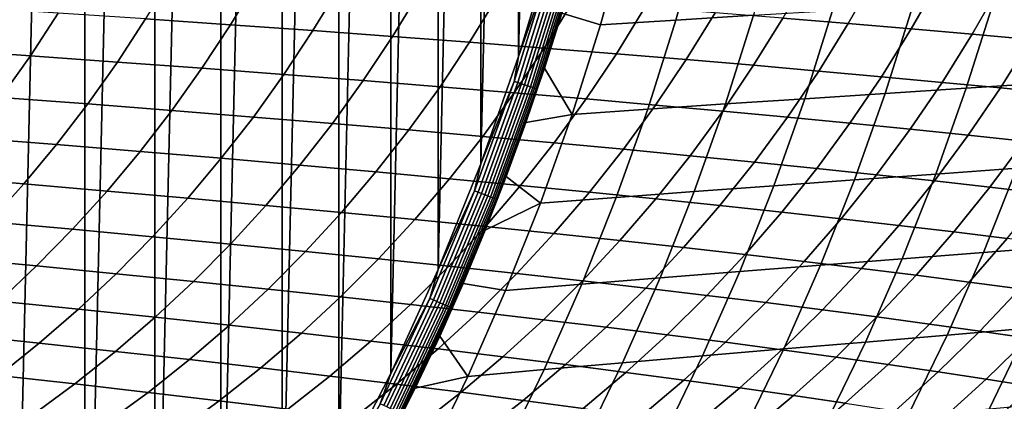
# Model space of a CAD drawing. Header units: metres. Extents: x -240 to 45, y -77 to 27.
# Tile 1030 of 1056: x 20.72 to 31.04, y -11.75 to -7.75. Entities that reach past the tile are written whole.
import ezdxf

# ---------------------------------------------------------------- set-up
doc = ezdxf.new("R2010")
doc.units = ezdxf.units.M
doc.layers.add('solid_102011X2', color=7, linetype='CONTINUOUS')

msp = doc.modelspace()

# ---------------------------------------------------------------- linework, layer by layer
at = {"layer": 'solid_102011X2'}
for points in [[(20.620756, 17.465931), (21.401747, 16.53618), (20.621334, -17.465282)], [(21.401747, 16.53618), (21.402327, -16.535473), (20.621334, -17.465282)], [(21.401747, 16.53618), (22.138073, 15.574888), (21.402327, -16.535473)], [(22.138073, 15.574888), (22.138628, -15.574142), (21.402327, -16.535473)], [(22.138073, 15.574888), (22.828348, 14.584322), (22.138628, -15.574142)], [(22.828348, 14.584322), (22.828876, -14.583531), (22.138628, -15.574142)], [(22.828348, 14.584322), (23.471294, 13.566685), (22.828876, -14.583531)], [(23.471294, 13.566685), (23.471817, -13.565813), (22.828876, -14.583531)], [(23.471294, 13.566685), (24.066109, 12.523944), (23.471817, -13.565813)], [(24.066109, 12.523944), (24.066639, -12.522955), (23.471817, -13.565813)], [(24.066109, 12.523944), (24.612154, 11.457838), (24.066639, -12.522955)], [(24.612154, 11.457838), (24.61269, -11.456711), (24.066639, -12.522955)], [(24.612154, 11.457838), (25.108778, 10.369945), (24.61269, -11.456711)], [(25.108778, 10.369945), (25.109303, -10.368688), (24.61269, -11.456711)], [(25.108778, 10.369945), (25.555216, 9.261923), (25.109303, -10.368688)], [(25.555216, 9.261923), (25.555704, -9.260576), (25.109303, -10.368688)], [(25.555216, 9.261923), (25.950634, 8.135946), (25.555704, -9.260576)], [(25.950634, 8.135946), (25.951067, -8.134581), (25.555704, -9.260576)], [(25.950634, 8.135946), (26.294258, 6.995009), (25.951067, -8.134581)], [(26.294258, 6.995009), (26.294624, -6.993692), (25.951067, -8.134581)], [(27.862223, -6.807835, 6.728086), (27.600542, -7.75366, 6.789247), (26.809311, -7.803114, 2.657744), (27.072855, -6.851249, 2.597202)], [(28.673664, -6.764499, 10.888106), (28.413771, -7.704299, 10.949556), (27.600542, -7.75366, 6.789247), (27.862223, -6.807835, 6.728086)], [(27.072855, -6.851249, 2.597202), (26.809311, -7.803114, 2.657744), (26.403351, -7.682413, 0.248383), (26.570997, -7.104279, 0.247974)], [(26.269245, -7.231631, 0.002684), (25.951067, -8.134581), (26.294624, -6.993692)], [(22.319736, -7.277997, 304.152496), (22.041393, -7.741833, 304.041901), (22.931145, -7.80337, 301.998932), (23.213078, -7.335847, 302.106903)], [(25.906303, -8.396889, 0.002684), (25.951067, -8.134581), (26.269245, -7.231631, 0.002684)], [(25.906303, -8.396889, 0.002684), (26.269245, -7.231631, 0.002684), (26.307467, -7.242579, 0.010808), (25.943977, -8.409597, 0.010808)], [(25.943977, -8.409597, 0.010808), (26.307467, -7.242579, 0.010808), (26.344284, -7.253124, 0.024224), (25.980267, -8.421839, 0.024224)], [(25.980267, -8.421839, 0.024224), (26.344284, -7.253124, 0.024224), (26.379025, -7.263075, 0.042687), (26.014509, -8.43339, 0.042687)], [(26.014509, -8.43339, 0.042687), (26.379025, -7.263075, 0.042687), (26.411053, -7.272248, 0.065859), (26.046076, -8.444038, 0.065859)], [(26.046076, -8.444038, 0.065859), (26.411053, -7.272248, 0.065859), (26.439779, -7.280476, 0.093315), (26.074392, -8.45359, 0.093315)], [(26.074392, -8.45359, 0.093315), (26.439779, -7.280476, 0.093315), (26.464684, -7.287609, 0.124553), (26.098938, -8.46187, 0.124553)], [(26.098938, -8.46187, 0.124553), (26.464684, -7.287609, 0.124553), (26.485306, -7.293516, 0.159003), (26.119265, -8.468727, 0.159003)], [(26.119265, -8.468727, 0.159003), (26.485306, -7.293516, 0.159003), (26.501268, -7.298088, 0.196032), (26.134998, -8.474035, 0.196032)], [(26.134998, -8.474035, 0.196032), (26.501268, -7.298088, 0.196032), (26.512283, -7.301242, 0.234964), (26.145855, -8.477697, 0.234964)], [(26.145855, -8.477697, 0.234964), (26.512283, -7.301242, 0.234964), (26.222546, -8.256964, 0.248842)], [(26.512283, -7.301242, 0.234964), (26.403351, -7.682413, 0.248383), (26.222546, -8.256964, 0.248842)], [(29.006907, -7.230338, 287.680267), (28.720661, -7.735259, 287.59668), (29.406065, -7.791445, 285.500031), (29.695217, -7.282857, 285.581055)], [(29.695217, -7.282857, 285.581055), (29.406065, -7.791445, 285.500031), (30.067417, -7.847394, 283.398376), (30.359421, -7.335153, 283.476837)], [(23.213078, -7.335847, 302.106903), (22.931145, -7.80337, 301.998932), (23.793465, -7.86471, 299.948578), (24.078928, -7.393513, 300.053925)], [(24.078928, -7.393513, 300.053925), (23.793465, -7.86471, 299.948578), (24.628784, -7.925848, 297.891144), (24.917711, -7.450987, 297.993805)], [(30.359421, -7.335153, 283.476837), (30.067417, -7.847394, 283.398376), (30.705156, -7.903097, 281.292023), (30.999958, -7.387221, 281.36795)], [(30.999958, -7.387221, 281.36795), (30.705156, -7.903097, 281.292023), (31.319717, -7.958549, 279.181335), (31.617262, -7.439053, 279.25473)], [(24.917711, -7.450987, 297.993805), (24.628784, -7.925848, 297.891144), (25.437531, -7.986775, 295.826904), (25.72986, -7.508265, 295.92688)], [(25.72986, -7.508265, 295.92688), (25.437531, -7.986775, 295.826904), (26.220129, -8.047484, 293.756104), (26.515802, -7.565337, 293.853394)], [(31.781137, -7.507931, 27.887833), (31.494825, -8.413509, 27.954935), (30.644909, -8.468315, 23.675983), (30.932898, -7.556849, 23.607777)], [(20.177893, -7.618199, 308.104523), (19.890385, -8.062858, 307.981659), (20.832335, -8.128378, 305.957062), (21.123785, -7.680107, 306.077179)], [(26.515802, -7.565337, 293.853394), (26.220129, -8.047484, 293.756104), (26.977011, -8.107969, 291.679108), (27.275963, -7.622198, 291.773682)], [(27.275963, -7.622198, 291.773682), (26.977011, -8.107969, 291.679108), (27.708599, -8.168222, 289.596161), (28.010773, -7.678841, 289.688019)], [(30.085278, -7.605887, 19.35832), (29.795528, -8.523259, 19.42728), (28.95219, -8.578334, 15.208443), (29.243792, -7.65504, 15.13908)], [(30.932898, -7.556849, 23.607777), (30.644909, -8.468315, 23.675983), (29.795528, -8.523259, 19.42728), (30.085278, -7.605887, 19.35832)], [(21.123785, -7.680107, 306.077179), (20.832335, -8.128378, 305.957062), (21.746067, -8.193707, 303.92453), (22.041393, -7.741833, 304.041901)], [(22.041393, -7.741833, 304.041901), (21.746067, -8.193707, 303.92453), (22.632008, -8.258836, 301.884369), (22.931145, -7.80337, 301.998932)], [(26.511633, -8.744281, 2.726128), (26.222546, -8.256964, 0.248842), (26.403351, -7.682413, 0.248383), (26.809311, -7.803114, 2.657744)], [(28.413771, -7.704299, 10.949556), (28.120232, -8.633533, 11.018961), (27.304977, -8.688851, 6.858327), (27.600542, -7.75366, 6.789247)], [(28.010773, -7.678841, 289.688019), (27.708599, -8.168222, 289.596161), (28.415329, -8.228235, 287.507538), (28.720661, -7.735259, 287.59668)], [(29.243792, -7.65504, 15.13908), (28.95219, -8.578334, 15.208443), (28.120232, -8.633533, 11.018961), (28.413771, -7.704299, 10.949556)], [(28.720661, -7.735259, 287.59668), (28.415329, -8.228235, 287.507538), (29.097631, -8.288003, 285.413605), (29.406065, -7.791445, 285.500031)], [(22.931145, -7.80337, 301.998932), (22.632008, -8.258836, 301.884369), (23.490587, -8.323757, 299.836823), (23.793465, -7.86471, 299.948578)], [(27.600542, -7.75366, 6.789247), (27.304977, -8.688851, 6.858327), (26.511633, -8.744281, 2.726128), (26.809311, -7.803114, 2.657744)], [(29.406065, -7.791445, 285.500031), (29.097631, -8.288003, 285.413605), (29.755941, -8.347517, 283.314667), (30.067417, -7.847394, 283.398376)], [(23.793465, -7.86471, 299.948578), (23.490587, -8.323757, 299.836823), (24.322229, -8.388463, 297.782227), (24.628784, -7.925848, 297.891144)], [(24.628784, -7.925848, 297.891144), (24.322229, -8.388463, 297.782227), (25.127365, -8.452946, 295.720825), (25.437531, -7.986775, 295.826904)], [(30.067417, -7.847394, 283.398376), (29.755941, -8.347517, 283.314667), (30.390697, -8.40677, 281.211029), (30.705156, -7.903097, 281.292023)], [(30.705156, -7.903097, 281.292023), (30.390697, -8.40677, 281.211029), (31.002333, -8.465755, 279.103058), (31.319717, -7.958549, 279.181335)], [(25.437531, -7.986775, 295.826904), (25.127365, -8.452946, 295.720825), (25.906418, -8.517199, 293.652893), (26.220129, -8.047484, 293.756104)], [(26.220129, -8.047484, 293.756104), (25.906418, -8.517199, 293.652893), (26.659819, -8.581214, 291.578766), (26.977011, -8.107969, 291.679108)], [(31.319717, -7.958549, 279.181335), (31.002333, -8.465755, 279.103058), (31.591284, -8.524466, 276.991058), (31.911537, -8.013742, 277.06665)], [(19.890385, -8.062858, 307.981659), (19.586803, -8.495069, 307.851929), (20.524588, -8.564101, 305.830231), (20.832335, -8.128378, 305.957062)], [(20.832335, -8.128378, 305.957062), (20.524588, -8.564101, 305.830231), (21.434227, -8.632932, 303.800629), (21.746067, -8.193707, 303.92453)], [(25.906303, -8.396889, 0.002684), (25.555704, -9.260576), (25.951067, -8.134581)], [(26.977011, -8.107969, 291.679108), (26.659819, -8.581214, 291.578766), (27.387991, -8.644983, 289.498688), (27.708599, -8.168222, 289.596161)], [(21.746067, -8.193707, 303.92453), (21.434227, -8.632932, 303.800629), (22.316147, -8.701552, 301.763428), (22.632008, -8.258836, 301.884369)], [(26.145855, -8.477697, 0.234964), (26.222546, -8.256964, 0.248842), (26.511633, -8.744281, 2.726128), (26.028641, -8.827637, 0.249343)], [(27.708599, -8.168222, 289.596161), (27.387991, -8.644983, 289.498688), (28.091368, -8.7085, 287.412964), (28.415329, -8.228235, 287.507538)], [(28.415329, -8.228235, 287.507538), (28.091368, -8.7085, 287.412964), (28.77038, -8.771755, 285.321899), (29.097631, -8.288003, 285.413605)], [(22.632008, -8.258836, 301.884369), (22.316147, -8.701552, 301.763428), (23.170774, -8.769954, 299.718842), (23.490587, -8.323757, 299.836823)], [(23.490587, -8.323757, 299.836823), (23.170774, -8.769954, 299.718842), (23.998535, -8.838128, 297.667236), (24.322229, -8.388463, 297.782227)], [(29.097631, -8.288003, 285.413605), (28.77038, -8.771755, 285.321899), (29.425463, -8.834743, 283.225861), (29.755941, -8.347517, 283.314667)], [(29.755941, -8.347517, 283.314667), (29.425463, -8.834743, 283.225861), (30.057055, -8.897454, 281.125122), (30.390697, -8.40677, 281.211029)], [(24.322229, -8.388463, 297.782227), (23.998535, -8.838128, 297.667236), (24.799856, -8.906068, 295.608826), (25.127365, -8.452946, 295.720825)], [(25.127365, -8.452946, 295.720825), (24.799856, -8.906068, 295.608826), (25.575167, -8.973764, 293.543945), (25.906418, -8.517199, 293.652893)], [(25.490019, -9.544018, 0.002684), (25.555704, -9.260576), (25.906303, -8.396889, 0.002684)], [(25.490019, -9.544018, 0.002684), (25.906303, -8.396889, 0.002684), (25.943977, -8.409597, 0.010808), (25.527065, -9.558455, 0.010808)], [(25.527065, -9.558455, 0.010808), (25.943977, -8.409597, 0.010808), (25.980267, -8.421839, 0.024224), (25.562752, -9.572362, 0.024224)], [(25.562752, -9.572362, 0.024224), (25.980267, -8.421839, 0.024224), (26.014509, -8.43339, 0.042687), (25.596424, -9.585484, 0.042687)], [(25.596424, -9.585484, 0.042687), (26.014509, -8.43339, 0.042687), (26.046076, -8.444038, 0.065859), (25.627468, -9.597581, 0.065859)], [(25.627468, -9.597581, 0.065859), (26.046076, -8.444038, 0.065859), (26.074392, -8.45359, 0.093315), (25.655313, -9.608432, 0.093315)], [(25.655313, -9.608432, 0.093315), (26.074392, -8.45359, 0.093315), (26.098938, -8.46187, 0.124553), (25.679451, -9.617838, 0.124553)], [(25.679451, -9.617838, 0.124553), (26.098938, -8.46187, 0.124553), (26.119265, -8.468727, 0.159003), (25.699438, -9.625627, 0.159003)], [(30.390697, -8.40677, 281.211029), (30.057055, -8.897454, 281.125122), (30.665585, -8.959882, 279.02002), (31.002333, -8.465755, 279.103058)], [(31.494825, -8.413509, 27.954935), (31.176069, -9.307554, 28.029642), (30.324272, -9.368167, 23.751921), (30.644909, -8.468315, 23.675983)], [(20.524588, -8.564101, 305.830231), (20.201021, -8.9866, 305.696899), (21.106358, -9.058826, 303.670349), (21.434227, -8.632932, 303.800629)], [(25.906418, -8.517199, 293.652893), (25.575167, -8.973764, 293.543945), (26.324892, -9.041211, 291.472839), (26.659819, -8.581214, 291.578766)], [(25.699438, -9.625627, 0.159003), (26.119265, -8.468727, 0.159003), (26.134998, -8.474035, 0.196032), (25.714912, -9.631657, 0.196032)], [(25.714912, -9.631657, 0.196032), (26.134998, -8.474035, 0.196032), (26.145855, -8.477697, 0.234964), (25.725588, -9.635817, 0.234964)], [(25.725588, -9.635817, 0.234964), (26.145855, -8.477697, 0.234964), (25.821695, -9.394133, 0.249886)], [(26.145855, -8.477697, 0.234964), (26.028641, -8.827637, 0.249343), (25.821695, -9.394133, 0.249886)], [(29.795528, -8.523259, 19.42728), (29.472914, -9.428936, 19.504063), (28.627502, -9.489854, 15.285676), (28.95219, -8.578334, 15.208443)], [(30.644909, -8.468315, 23.675983), (30.324272, -9.368167, 23.751921), (29.472914, -9.428936, 19.504063), (29.795528, -8.523259, 19.42728)], [(31.002333, -8.465755, 279.103058), (30.665585, -8.959882, 279.02002), (31.251493, -9.022018, 276.910889), (31.591284, -8.524466, 276.991058)], [(21.434227, -8.632932, 303.800629), (21.106358, -9.058826, 303.670349), (21.984049, -9.130832, 301.63623), (22.316147, -8.701552, 301.763428)], [(26.659819, -8.581214, 291.578766), (26.324892, -9.041211, 291.472839), (27.049458, -9.108398, 289.395782), (27.387991, -8.644983, 289.498688)], [(28.120232, -8.633533, 11.018961), (27.793373, -9.550916, 11.096244), (26.975851, -9.612115, 6.935252), (27.304977, -8.688851, 6.858327)], [(27.387991, -8.644983, 289.498688), (27.049458, -9.108398, 289.395782), (27.749292, -9.175319, 287.31311), (28.091368, -8.7085, 287.412964)], [(28.95219, -8.578334, 15.208443), (28.627502, -9.489854, 15.285676), (27.793373, -9.550916, 11.096244), (28.120232, -8.633533, 11.018961)], [(22.316147, -8.701552, 301.763428), (21.984049, -9.130832, 301.63623), (22.83452, -9.202607, 299.594788), (23.170774, -8.769954, 299.718842)], [(23.170774, -8.769954, 299.718842), (22.83452, -9.202607, 299.594788), (23.658199, -9.274145, 297.546326), (23.998535, -8.838128, 297.667236)], [(26.511633, -8.744281, 2.726128), (26.180147, -9.673445, 2.802279), (25.821695, -9.394133, 0.249886), (26.028641, -8.827637, 0.249343)], [(27.304977, -8.688851, 6.858327), (26.975851, -9.612115, 6.935252), (26.180147, -9.673445, 2.802279), (26.511633, -8.744281, 2.726128)], [(28.091368, -8.7085, 287.412964), (27.749292, -9.175319, 287.31311), (28.424831, -9.241965, 285.225098), (28.77038, -8.771755, 285.321899)], [(28.77038, -8.771755, 285.321899), (28.424831, -9.241965, 285.225098), (29.076508, -9.308329, 283.132111), (29.425463, -8.834743, 283.225861)], [(23.998535, -8.838128, 297.667236), (23.658199, -9.274145, 297.546326), (24.455513, -9.345436, 295.491058), (24.799856, -8.906068, 295.608826)], [(29.425463, -8.834743, 283.225861), (29.076508, -9.308329, 283.132111), (29.704756, -9.374401, 281.034393), (30.057055, -8.897454, 281.125122)], [(24.799856, -8.906068, 295.608826), (24.455513, -9.345436, 295.491058), (25.226887, -9.416473, 293.429352), (25.575167, -8.973764, 293.543945)], [(25.575167, -8.973764, 293.543945), (25.226887, -9.416473, 293.429352), (25.972748, -9.487247, 291.36142), (26.324892, -9.041211, 291.472839)], [(30.057055, -8.897454, 281.125122), (29.704756, -9.374401, 281.034393), (30.310011, -9.440176, 278.932343), (30.665585, -8.959882, 279.02002)], [(30.665585, -8.959882, 279.02002), (30.310011, -9.440176, 278.932343), (30.892704, -9.505643, 276.826233), (31.251493, -9.022018, 276.910889)], [(20.201021, -8.9866, 305.696899), (19.862125, -9.395214, 305.55722), (20.762953, -9.470725, 303.533905), (21.106358, -9.058826, 303.670349)], [(21.106358, -9.058826, 303.670349), (20.762953, -9.470725, 303.533905), (21.636215, -9.546004, 301.503021), (21.984049, -9.130832, 301.63623)], [(26.324892, -9.041211, 291.472839), (25.972748, -9.487247, 291.36142), (26.69352, -9.557749, 289.287598), (27.049458, -9.108398, 289.395782)], [(31.251493, -9.022018, 276.910889), (30.892704, -9.505643, 276.826233), (31.453272, -9.570796, 274.7164), (31.815212, -9.083858, 274.798035)], [(21.984049, -9.130832, 301.63623), (21.636215, -9.546004, 301.503021), (22.482336, -9.621043, 299.464844), (22.83452, -9.202607, 299.594788)], [(27.049458, -9.108398, 289.395782), (26.69352, -9.557749, 289.287598), (27.389633, -9.627971, 287.208099), (27.749292, -9.175319, 287.31311)], [(27.749292, -9.175319, 287.31311), (27.389633, -9.627971, 287.208099), (28.061522, -9.697905, 285.123322), (28.424831, -9.241965, 285.225098)], [(22.83452, -9.202607, 299.594788), (22.482336, -9.621043, 299.464844), (23.301741, -9.695834, 297.419678), (23.658199, -9.274145, 297.546326)], [(23.658199, -9.274145, 297.546326), (23.301741, -9.695834, 297.419678), (24.094856, -9.770367, 295.367737), (24.455513, -9.345436, 295.491058)], [(25.490019, -9.544018, 0.002684), (25.109303, -10.368688), (25.555704, -9.260576)], [(28.424831, -9.241965, 285.225098), (28.061522, -9.697905, 285.123322), (28.709614, -9.767541, 283.033508), (29.076508, -9.308329, 283.132111)], [(32.022575, -9.247103, 32.337475), (31.673811, -10.122704, 32.417915), (30.825327, -10.188857, 28.111847), (31.176069, -9.307554, 28.029642)], [(24.455513, -9.345436, 295.491058), (24.094856, -9.770367, 295.367737), (24.862106, -9.844633, 293.309326), (25.226887, -9.416473, 293.429352)], [(29.076508, -9.308329, 283.132111), (28.709614, -9.767541, 283.033508), (29.334349, -9.836873, 280.939026), (29.704756, -9.374401, 281.034393)], [(30.324272, -9.368167, 23.751921), (29.971449, -10.255189, 23.83548), (29.117907, -10.321696, 19.588556), (29.472914, -9.428936, 19.504063)], [(29.704756, -9.374401, 281.034393), (29.334349, -9.836873, 280.939026), (29.936155, -9.905892, 278.840149), (30.310011, -9.440176, 278.932343)], [(31.176069, -9.307554, 28.029642), (30.825327, -10.188857, 28.111847), (29.971449, -10.255189, 23.83548), (30.324272, -9.368167, 23.751921)], [(19.862125, -9.395214, 305.55722), (19.508429, -9.789325, 305.411469), (20.404552, -9.868003, 303.39151), (20.762953, -9.470725, 303.533905)], [(20.762953, -9.470725, 303.533905), (20.404552, -9.868003, 303.39151), (21.273191, -9.94644, 301.364014), (21.636215, -9.546004, 301.503021)], [(25.226887, -9.416473, 293.429352), (24.862106, -9.844633, 293.309326), (25.60392, -9.918624, 291.244751), (25.972748, -9.487247, 291.36142)], [(25.725588, -9.635817, 0.234964), (25.821695, -9.394133, 0.249886), (26.180147, -9.673445, 2.802279), (25.601816, -9.956137, 0.250476)], [(25.972748, -9.487247, 291.36142), (25.60392, -9.918624, 291.244751), (26.320719, -9.992332, 289.174255), (26.69352, -9.557749, 289.287598)], [(28.627502, -9.489854, 15.285676), (28.270203, -10.388372, 15.370667), (27.433676, -10.455212, 11.181292), (27.793373, -9.550916, 11.096244)], [(29.472914, -9.428936, 19.504063), (29.117907, -10.321696, 19.588556), (28.270203, -10.388372, 15.370667), (28.627502, -9.489854, 15.285676)], [(30.310011, -9.440176, 278.932343), (29.936155, -9.905892, 278.840149), (30.515471, -9.974588, 276.737213), (30.892704, -9.505643, 276.826233)], [(21.636215, -9.546004, 301.503021), (21.273191, -9.94644, 301.364014), (22.114771, -10.024627, 299.329254), (22.482336, -9.621043, 299.464844)], [(25.021227, -10.670626, 0.002684), (25.109303, -10.368688), (25.490019, -9.544018, 0.002684)], [(25.021227, -10.670626, 0.002684), (25.490019, -9.544018, 0.002684), (25.527065, -9.558455, 0.010808), (25.057573, -10.686752, 0.010808)], [(25.057573, -10.686752, 0.010808), (25.527065, -9.558455, 0.010808), (25.562752, -9.572362, 0.024224), (25.092583, -10.702286, 0.024224)], [(25.092583, -10.702286, 0.024224), (25.562752, -9.572362, 0.024224), (25.596424, -9.585484, 0.042687), (25.125618, -10.716944, 0.042687)], [(25.125618, -10.716944, 0.042687), (25.596424, -9.585484, 0.042687), (25.627468, -9.597581, 0.065859), (25.156073, -10.730456, 0.065859)], [(25.156073, -10.730456, 0.065859), (25.627468, -9.597581, 0.065859), (25.655313, -9.608432, 0.093315), (25.183392, -10.742577, 0.093315)], [(26.69352, -9.557749, 289.287598), (26.320719, -9.992332, 289.174255), (27.012934, -10.065746, 287.098145), (27.389633, -9.627971, 287.208099)], [(27.793373, -9.550916, 11.096244), (27.433676, -10.455212, 11.181292), (26.613651, -10.522209, 7.019907), (26.975851, -9.612115, 6.935252)], [(30.892704, -9.505643, 276.826233), (30.515471, -9.974588, 276.737213), (31.072725, -10.042955, 274.630554), (31.453272, -9.570796, 274.7164)], [(22.482336, -9.621043, 299.464844), (22.114771, -10.024627, 299.329254), (22.929714, -10.102554, 297.287506), (23.301741, -9.695834, 297.419678)], [(23.301741, -9.695834, 297.419678), (22.929714, -10.102554, 297.287506), (23.718449, -10.180213, 295.239014), (24.094856, -9.770367, 295.367737)], [(25.183392, -10.742577, 0.093315), (25.655313, -9.608432, 0.093315), (25.679451, -9.617838, 0.124553), (25.207071, -10.753083, 0.124553)], [(25.207071, -10.753083, 0.124553), (25.679451, -9.617838, 0.124553), (25.699438, -9.625627, 0.159003), (25.226681, -10.761784, 0.159003)], [(25.226681, -10.761784, 0.159003), (25.699438, -9.625627, 0.159003), (25.714912, -9.631657, 0.196032), (25.241861, -10.768519, 0.196032)], [(25.241861, -10.768519, 0.196032), (25.714912, -9.631657, 0.196032), (25.725588, -9.635817, 0.234964), (25.252335, -10.773166, 0.234964)], [(25.252335, -10.773166, 0.234964), (25.725588, -9.635817, 0.234964), (25.369125, -10.513399, 0.25108)], [(25.725588, -9.635817, 0.234964), (25.601816, -9.956137, 0.250476), (25.369125, -10.513399, 0.25108)], [(26.180147, -9.673445, 2.802279), (25.815344, -10.58936, 2.886083), (25.369125, -10.513399, 0.25108), (25.601816, -9.956137, 0.250476)], [(26.975851, -9.612115, 6.935252), (26.613651, -10.522209, 7.019907), (25.815344, -10.58936, 2.886083), (26.180147, -9.673445, 2.802279)], [(27.389633, -9.627971, 287.208099), (27.012934, -10.065746, 287.098145), (27.680996, -10.13886, 285.016693), (28.061522, -9.697905, 285.123322)], [(28.061522, -9.697905, 285.123322), (27.680996, -10.13886, 285.016693), (28.325338, -10.211662, 282.930237), (28.709614, -9.767541, 283.033508)], [(24.094856, -9.770367, 295.367737), (23.718449, -10.180213, 295.239014), (24.481396, -10.257595, 293.184082), (24.862106, -9.844633, 293.309326)], [(28.709614, -9.767541, 283.033508), (28.325338, -10.211662, 282.930237), (28.946392, -10.284146, 280.839111), (29.334349, -9.836873, 280.939026)], [(20.404552, -9.868003, 303.39151), (20.031706, -10.250041, 303.243378), (20.895536, -10.331514, 301.219421), (21.273191, -9.94644, 301.364014)], [(24.862106, -9.844633, 293.309326), (24.481396, -10.257595, 293.184082), (25.218985, -10.334689, 291.122986), (25.60392, -9.918624, 291.244751)], [(29.334349, -9.836873, 280.939026), (28.946392, -10.284146, 280.839111), (29.54459, -10.356303, 278.743591), (29.936155, -9.905892, 278.840149)], [(29.936155, -9.905892, 278.840149), (29.54459, -10.356303, 278.743591), (30.120365, -10.428123, 276.643982), (30.515471, -9.974588, 276.737213)], [(21.273191, -9.94644, 301.364014), (20.895536, -10.331514, 301.219421), (21.732391, -10.412728, 299.188202), (22.114771, -10.024627, 299.329254)], [(25.60392, -9.918624, 291.244751), (25.218985, -10.334689, 291.122986), (25.931639, -10.411489, 289.056), (26.320719, -9.992332, 289.174255)], [(26.320719, -9.992332, 289.174255), (25.931639, -10.411489, 289.056), (26.619785, -10.487983, 286.983368), (27.012934, -10.065746, 287.098145)], [(30.515471, -9.974588, 276.737213), (30.120365, -10.428123, 276.643982), (30.67415, -10.499598, 274.540619), (31.072725, -10.042955, 274.630554)], [(22.114771, -10.024627, 299.329254), (21.732391, -10.412728, 299.188202), (22.542694, -10.493673, 297.150024), (22.929714, -10.102554, 297.287506)], [(22.929714, -10.102554, 297.287506), (22.542694, -10.493673, 297.150024), (23.326868, -10.574339, 295.105133), (23.718449, -10.180213, 295.239014)], [(27.012934, -10.065746, 287.098145), (26.619785, -10.487983, 286.983368), (27.283855, -10.564162, 284.905426), (27.680996, -10.13886, 285.016693)], [(31.072725, -10.042955, 274.630554), (30.67415, -10.499598, 274.540619), (31.206377, -10.570719, 272.433807), (31.608355, -10.110984, 272.520447)], [(23.718449, -10.180213, 295.239014), (23.326868, -10.574339, 295.105133), (24.08534, -10.654716, 293.053802), (24.481396, -10.257595, 293.184082)], [(27.680996, -10.13886, 285.016693), (27.283855, -10.564162, 284.905426), (27.924282, -10.640018, 282.822479), (28.325338, -10.211662, 282.930237)], [(28.325338, -10.211662, 282.930237), (27.924282, -10.640018, 282.822479), (28.541494, -10.715543, 280.734863), (28.946392, -10.284146, 280.839111)], [(30.825327, -10.188857, 28.111847), (30.443155, -11.056244, 28.201418), (29.587015, -11.128206, 23.926527), (29.971449, -10.255189, 23.83548)], [(31.673811, -10.122704, 32.417915), (31.293793, -10.98448, 32.505558), (30.443155, -11.056244, 28.201418), (30.825327, -10.188857, 28.111847)], [(20.031706, -10.250041, 303.243378), (19.644981, -10.616242, 303.089752), (20.503824, -10.700627, 301.069427), (20.895536, -10.331514, 301.219421)], [(24.481396, -10.257595, 293.184082), (24.08534, -10.654716, 293.053802), (24.818537, -10.734795, 290.996338), (25.218985, -10.334689, 291.122986)], [(29.117907, -10.321696, 19.588556), (28.731094, -11.200361, 19.680616), (27.880899, -11.272707, 15.46327), (28.270203, -10.388372, 15.370667)], [(28.946392, -10.284146, 280.839111), (28.541494, -10.715543, 280.734863), (29.135925, -10.790726, 278.642822), (29.54459, -10.356303, 278.743591)], [(29.971449, -10.255189, 23.83548), (29.587015, -11.128206, 23.926527), (28.731094, -11.200361, 19.680616), (29.117907, -10.321696, 19.588556)], [(20.895536, -10.331514, 301.219421), (20.503824, -10.700627, 301.069427), (21.335779, -10.784742, 299.041901), (21.732391, -10.412728, 299.188202)], [(21.732391, -10.412728, 299.188202), (21.335779, -10.784742, 299.041901), (22.141268, -10.868579, 297.007416), (22.542694, -10.493673, 297.150024)], [(25.021227, -10.670626, 0.002684), (24.61269, -11.456711), (25.109303, -10.368688)], [(25.218985, -10.334689, 291.122986), (24.818537, -10.734795, 290.996338), (25.526878, -10.814567, 288.932983), (25.931639, -10.411489, 289.056)], [(25.931639, -10.411489, 289.056), (25.526878, -10.814567, 288.932983), (26.210793, -10.894022, 286.863983), (26.619785, -10.487983, 286.983368)], [(28.270203, -10.388372, 15.370667), (27.880899, -11.272707, 15.46327), (27.041761, -11.345237, 11.273956), (27.433676, -10.455212, 11.181292)], [(29.54459, -10.356303, 278.743591), (29.135925, -10.790726, 278.642822), (29.708006, -10.865559, 276.546692), (30.120365, -10.428123, 276.643982)], [(22.542694, -10.493673, 297.150024), (22.141268, -10.868579, 297.007416), (22.920715, -10.952126, 294.966278), (23.326868, -10.574339, 295.105133)], [(25.417868, -11.490833, 2.977393), (25.123749, -11.065686, 0.251729), (25.369125, -10.513399, 0.25108), (25.815344, -10.58936, 2.886083)], [(25.252335, -10.773166, 0.234964), (25.369125, -10.513399, 0.25108), (25.123749, -11.065686, 0.251729)], [(26.613651, -10.522209, 7.019907), (26.219011, -11.417947, 7.112144), (25.417868, -11.490833, 2.977393), (25.815344, -10.58936, 2.886083)], [(26.619785, -10.487983, 286.983368), (26.210793, -10.894022, 286.863983), (26.870708, -10.973151, 284.789703), (27.283855, -10.564162, 284.905426)], [(27.433676, -10.455212, 11.181292), (27.041761, -11.345237, 11.273956), (26.219011, -11.417947, 7.112144), (26.613651, -10.522209, 7.019907)], [(30.120365, -10.428123, 276.643982), (29.708006, -10.865559, 276.546692), (30.258171, -10.940031, 274.446777), (30.67415, -10.499598, 274.540619)], [(30.67415, -10.499598, 274.540619), (30.258171, -10.940031, 274.446777), (30.78685, -11.014134, 272.343414), (31.206377, -10.570719, 272.433807)], [(23.326868, -10.574339, 295.105133), (22.920715, -10.952126, 294.966278), (23.674545, -11.035375, 292.918701), (24.08534, -10.654716, 293.053802)], [(27.283855, -10.564162, 284.905426), (26.870708, -10.973151, 284.789703), (27.507061, -11.051944, 282.710388), (27.924282, -10.640018, 282.822479)], [(31.206377, -10.570719, 272.433807), (30.78685, -11.014134, 272.343414), (31.294476, -11.08786, 270.236877), (31.717482, -10.641477, 270.323853)], [(20.503824, -10.700627, 301.069427), (20.098677, -11.05322, 300.914307), (20.925564, -11.140106, 298.890564), (21.335779, -10.784742, 299.041901)], [(24.08534, -10.654716, 293.053802), (23.674545, -11.035375, 292.918701), (24.403183, -11.118315, 290.86496), (24.818537, -10.734795, 290.996338)], [(24.818537, -10.734795, 290.996338), (24.403183, -11.118315, 290.86496), (25.107052, -11.200936, 288.805359), (25.526878, -10.814567, 288.932983)], [(24.501062, -11.774413, 0.002684), (24.61269, -11.456711), (25.021227, -10.670626, 0.002684)], [(24.501062, -11.774413, 0.002684), (25.021227, -10.670626, 0.002684), (25.057573, -10.686752, 0.010808), (24.536631, -11.792187, 0.010808)], [(24.536631, -11.792187, 0.010808), (25.057573, -10.686752, 0.010808), (25.092583, -10.702286, 0.024224), (24.570894, -11.809307, 0.024224)], [(24.570894, -11.809307, 0.024224), (25.092583, -10.702286, 0.024224), (25.125618, -10.716944, 0.042687), (24.603226, -11.825462, 0.042687)], [(24.603226, -11.825462, 0.042687), (25.125618, -10.716944, 0.042687), (25.156073, -10.730456, 0.065859), (24.63303, -11.840355, 0.065859)], [(24.63303, -11.840355, 0.065859), (25.156073, -10.730456, 0.065859), (25.183392, -10.742577, 0.093315), (24.659765, -11.853714, 0.093315)], [(27.924282, -10.640018, 282.822479), (27.507061, -11.051944, 282.710388), (28.120277, -11.130392, 280.626404), (28.541494, -10.715543, 280.734863)], [(28.541494, -10.715543, 280.734863), (28.120277, -11.130392, 280.626404), (28.710791, -11.208485, 278.537994), (29.135925, -10.790726, 278.642822)], [(21.335779, -10.784742, 299.041901), (20.925564, -11.140106, 298.890564), (21.726072, -11.226706, 296.859924), (22.141268, -10.868579, 297.007416)], [(24.659765, -11.853714, 0.093315), (25.183392, -10.742577, 0.093315), (25.207071, -10.753083, 0.124553), (24.68294, -11.865294, 0.124553)], [(24.68294, -11.865294, 0.124553), (25.207071, -10.753083, 0.124553), (25.226681, -10.761784, 0.159003), (24.702131, -11.874883, 0.159003)], [(24.702131, -11.874883, 0.159003), (25.226681, -10.761784, 0.159003), (25.241861, -10.768519, 0.196032), (24.716988, -11.882306, 0.196032)], [(24.716988, -11.882306, 0.196032), (25.241861, -10.768519, 0.196032), (25.252335, -10.773166, 0.234964), (24.727238, -11.887428, 0.234964)], [(24.727238, -11.887428, 0.234964), (25.252335, -10.773166, 0.234964), (24.865822, -11.612719, 0.252374)], [(25.252335, -10.773166, 0.234964), (25.123749, -11.065686, 0.251729), (24.865822, -11.612719, 0.252374)], [(25.526878, -10.814567, 288.932983), (25.107052, -11.200936, 288.805359), (25.786575, -11.28323, 286.740173), (26.210793, -10.894022, 286.863983)], [(29.135925, -10.790726, 278.642822), (28.710791, -11.208485, 278.537994), (29.27903, -11.286214, 276.445465), (29.708006, -10.865559, 276.546692)], [(22.141268, -10.868579, 297.007416), (21.726072, -11.226706, 296.859924), (22.500631, -11.313005, 294.822632), (22.920715, -10.952126, 294.966278)], [(26.210793, -10.894022, 286.863983), (25.786575, -11.28323, 286.740173), (26.442186, -11.365185, 284.669647), (26.870708, -10.973151, 284.789703)], [(29.708006, -10.865559, 276.546692), (29.27903, -11.286214, 276.445465), (29.825426, -11.363569, 274.349182), (30.258171, -10.940031, 274.446777)], [(30.258171, -10.940031, 274.446777), (29.825426, -11.363569, 274.349182), (30.350414, -11.440541, 272.249359), (30.78685, -11.014134, 272.343414)], [(32.13319, -10.912918, 36.839211), (31.724667, -11.754201, 36.931393), (30.883066, -11.831263, 32.600288), (31.293793, -10.98448, 32.505558)], [(22.920715, -10.952126, 294.966278), (22.500631, -11.313005, 294.822632), (23.24966, -11.398996, 292.778931), (23.674545, -11.035375, 292.918701)], [(23.674545, -11.035375, 292.918701), (23.24966, -11.398996, 292.778931), (23.973583, -11.48467, 290.729095), (24.403183, -11.118315, 290.86496)], [(26.870708, -10.973151, 284.789703), (26.442186, -11.365185, 284.669647), (27.074312, -11.446793, 282.594147), (27.507061, -11.051944, 282.710388)], [(31.293793, -10.98448, 32.505558), (30.883066, -11.831263, 32.600288), (30.030117, -11.908544, 28.298223), (30.443155, -11.056244, 28.201418)], [(30.78685, -11.014134, 272.343414), (30.350414, -11.440541, 272.249359), (30.85442, -11.51712, 270.146393), (31.294476, -11.08786, 270.236877)], [(20.098677, -11.05322, 300.914307), (19.68071, -11.388741, 300.754272), (20.502367, -11.478266, 298.734467), (20.925564, -11.140106, 298.890564)], [(20.925564, -11.140106, 298.890564), (20.502367, -11.478266, 298.734467), (21.297741, -11.567492, 296.707764), (21.726072, -11.226706, 296.859924)], [(24.403183, -11.118315, 290.86496), (23.973583, -11.48467, 290.729095), (24.672825, -11.570013, 288.673401), (25.107052, -11.200936, 288.805359)], [(25.417868, -11.490833, 2.977393), (24.865822, -11.612719, 0.252374), (25.123749, -11.065686, 0.251729)], [(27.507061, -11.051944, 282.710388), (27.074312, -11.446793, 282.594147), (27.683386, -11.528043, 280.513916), (28.120277, -11.130392, 280.626404)], [(28.120277, -11.130392, 280.626404), (27.683386, -11.528043, 280.513916), (28.269833, -11.608926, 278.42926), (28.710791, -11.208485, 278.537994)], [(29.587015, -11.128206, 23.926527), (29.171549, -11.986042, 24.024923), (28.313074, -12.063754, 19.780106), (28.731094, -11.200361, 19.680616)], [(30.443155, -11.056244, 28.201418), (30.030117, -11.908544, 28.298223), (29.171549, -11.986042, 24.024923), (29.587015, -11.128206, 23.926527)], [(31.294476, -11.08786, 270.236877), (30.85442, -11.51712, 270.146393), (31.337889, -11.593298, 268.040497), (31.781488, -11.1612, 268.127472)], [(21.726072, -11.226706, 296.859924), (21.297741, -11.567492, 296.707764), (22.067253, -11.656412, 294.674438), (22.500631, -11.313005, 294.822632)], [(25.107052, -11.200936, 288.805359), (24.672825, -11.570013, 288.673401), (25.347809, -11.655018, 286.612091), (25.786575, -11.28323, 286.740173)], [(28.731094, -11.200361, 19.680616), (28.313074, -12.063754, 19.780106), (27.460197, -12.141676, 15.563342), (27.880899, -11.272707, 15.46327)], [(28.710791, -11.208485, 278.537994), (28.269833, -11.608926, 278.42926), (28.834087, -11.689431, 276.340515), (29.27903, -11.286214, 276.445465)], [(22.500631, -11.313005, 294.822632), (22.067253, -11.656412, 294.674438), (22.811329, -11.745014, 292.634735), (23.24966, -11.398996, 292.778931)], [(25.786575, -11.28323, 286.740173), (25.347809, -11.655018, 286.612091), (25.998966, -11.739674, 284.545502), (26.442186, -11.365185, 284.669647)], [(27.041761, -11.345237, 11.273956), (26.618252, -12.219806, 11.374092), (25.792566, -12.298138, 7.211816), (26.219011, -11.417947, 7.112144)], [(27.880899, -11.272707, 15.46327), (27.460197, -12.141676, 15.563342), (26.618252, -12.219806, 11.374092), (27.041761, -11.345237, 11.273956)], [(29.27903, -11.286214, 276.445465), (28.834087, -11.689431, 276.340515), (29.376579, -11.769549, 274.247925), (29.825426, -11.363569, 274.349182)], [(23.24966, -11.398996, 292.778931), (22.811329, -11.745014, 292.634735), (23.53039, -11.833287, 290.588928), (23.973583, -11.48467, 290.729095)], [(24.501062, -11.774413, 0.002684), (24.066639, -12.522955), (24.61269, -11.456711)], [(26.219011, -11.417947, 7.112144), (25.792566, -12.298138, 7.211816), (24.988361, -12.376671, 3.076061), (25.417868, -11.490833, 2.977393)], [(26.442186, -11.365185, 284.669647), (25.998966, -11.739674, 284.545502), (26.626722, -11.82397, 282.473877), (27.074312, -11.446793, 282.594147)], [(27.074312, -11.446793, 282.594147), (26.626722, -11.82397, 282.473877), (27.231508, -11.907897, 280.397552), (27.683386, -11.528043, 280.513916)], [(29.825426, -11.363569, 274.349182), (29.376579, -11.769549, 274.247925), (29.897736, -11.849271, 272.151855), (30.350414, -11.440541, 272.249359)], [(30.350414, -11.440541, 272.249359), (29.897736, -11.849271, 272.151855), (30.397989, -11.928586, 270.052521), (30.85442, -11.51712, 270.146393)], [(20.502367, -11.478266, 298.734467), (20.066837, -11.798689, 298.573822), (20.856924, -11.890407, 296.551208), (21.297741, -11.567492, 296.707764)], [(23.973583, -11.48467, 290.729095), (23.53039, -11.833287, 290.588928), (24.224859, -11.921221, 288.537231), (24.672825, -11.570013, 288.673401)], [(25.417868, -11.490833, 2.977393), (24.988361, -12.376671, 3.076061), (24.595448, -12.154309, 0.253055), (24.865822, -11.612719, 0.252374)], [(27.683386, -11.528043, 280.513916), (27.231508, -11.907897, 280.397552), (27.813751, -11.991445, 278.316803), (28.269833, -11.608926, 278.42926)], [(30.85442, -11.51712, 270.146393), (30.397989, -11.928586, 270.052521), (30.877779, -12.007484, 267.950287), (31.337889, -11.593298, 268.040497)], [(21.297741, -11.567492, 296.707764), (20.856924, -11.890407, 296.551208), (21.621246, -11.981809, 294.521973), (22.067253, -11.656412, 294.674438)], [(22.067253, -11.656412, 294.674438), (21.621246, -11.981809, 294.521973), (22.360226, -12.072884, 292.486359), (22.811329, -11.745014, 292.634735)], [(24.672825, -11.570013, 288.673401), (24.224859, -11.921221, 288.537231), (24.895161, -12.008805, 286.47998), (25.347809, -11.655018, 286.612091)], [(24.727238, -11.887428, 0.234964), (24.865822, -11.612719, 0.252374), (24.595448, -12.154309, 0.253055)], [(25.347809, -11.655018, 286.612091), (24.895161, -12.008805, 286.47998), (25.541719, -12.09603, 284.417419), (25.998966, -11.739674, 284.545502)], [(28.269833, -11.608926, 278.42926), (27.813751, -11.991445, 278.316803), (28.373884, -12.074602, 276.231934), (28.834087, -11.689431, 276.340515)], [(31.337889, -11.593298, 268.040497), (30.877779, -12.007484, 267.950287), (31.337551, -12.085957, 265.845367), (31.801264, -11.669065, 265.931976)], [(22.811329, -11.745014, 292.634735), (22.360226, -12.072884, 292.486359), (23.074282, -12.16362, 290.444672), (23.53039, -11.833287, 290.588928)], [(25.998966, -11.739674, 284.545502), (25.541719, -12.09603, 284.417419), (26.164968, -12.182885, 282.349823), (26.626722, -11.82397, 282.473877)], [(28.834087, -11.689431, 276.340515), (28.373884, -12.074602, 276.231934), (28.912334, -12.15736, 274.143219), (29.376579, -11.769549, 274.247925)]]:
    msp.add_3dface(points, dxfattribs=at)

doc.saveas('drawing.dxf')
